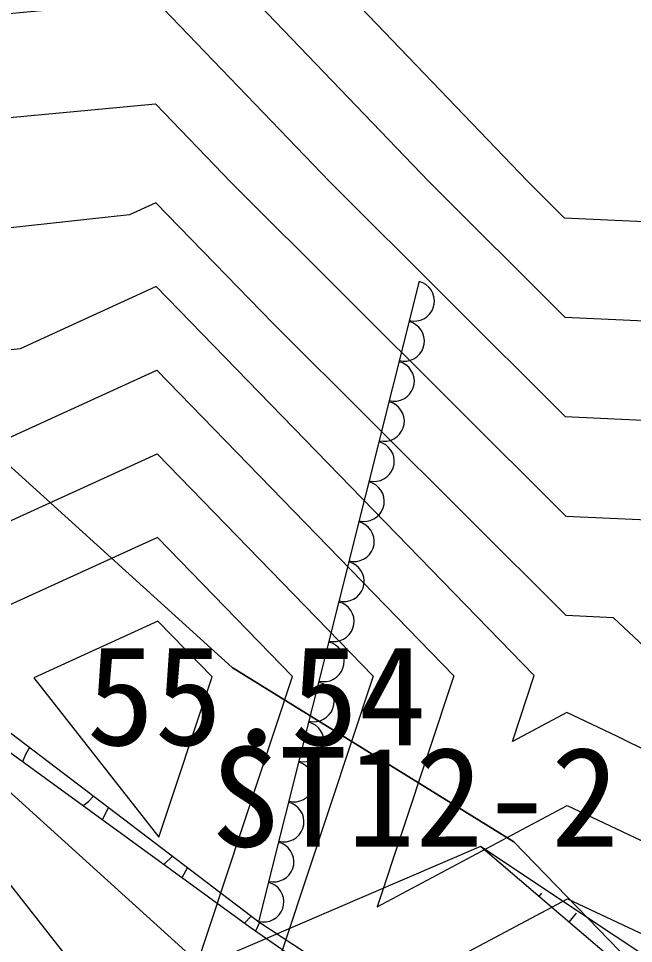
# Model space of a CAD drawing. Extents: x 42655 to 43811, y -141820 to -141156.
# Drawn here: x 43584.45 to 43592.11, y -141334.52 to -141322.99 of the extents above; entities that cross this region are included whole.
import ezdxf

# ---------------------------------------------------------------- set-up
doc = ezdxf.new("R2010")
doc.units = 0
for name, color, linetype in [('D-STR-STR4_1', 7, 'Continuous'), ('D-STR_1', 7, 'Continuous'), ('ZE_HICN', 7, 'Continuous'), ('ZE_LWCN', 7, 'Continuous'), ('地形', 7, 'Continuous'), ('現況道路ﾊｯﾁ', 7, 'Continuous')]:
    doc.layers.add(name, color=color, linetype=linetype)

msp = doc.modelspace()

# ---------------------------------------------------------------- linework, layer by layer
at = {"layer": 'D-STR-STR4_1'}
for p, q in [((43590.963, -141333.897), (43590.931, -141333.936)), ((43591.398, -141334.147), (43591.307, -141334.257))]:
    msp.add_line(p, q, dxfattribs=at)
msp.add_lwpolyline([(43638.316, -141345.547), (43628.353, -141344.508), (43603.668, -141342.28), (43590.203, -141333.314)], dxfattribs=at)
at = {"layer": 'D-STR_1'}
msp.add_lwpolyline([(43586.948, -141334.715), (43597.534, -141343.695), (43602.616, -141343.926), (43590.203, -141333.314), (43586.948, -141334.715)], dxfattribs=at)
at = {"layer": 'ZE_HICN'}
for points in [[(43575.961, -141320.664), (43578.437, -141321.907), (43581.054, -141321.617), (43582.691, -141323.083), (43586.147, -141322.758), (43588.327, -141325.031), (43591.26, -141327.956), (43593.815, -141328.074), (43596.36, -141330.457), (43599.722, -141331.14), (43601.308, -141331.307), (43601.453, -141331.47), (43601.798, -141331.547), (43606.54, -141331.261), (43609.315, -141331.094), (43609.495, -141328.525), (43611.611, -141327.659), (43611.864, -141325.239), (43611.99, -141324.919), (43616.658, -141318.98), (43616.768, -141318.867), (43616.765, -141318.733), (43621.029, -141317.85)], [(43580.804, -141337.392), (43578.487, -141334.423), (43580.414, -141331.231), (43579.943, -141329.841), (43581.096, -141330.515), (43581.74, -141330.444), (43586.174, -141328.42), (43588.867, -141331.191), (43587.229, -141336.129), (43591.289, -141333.965), (43595.09, -141335.755)]]:
    msp.add_lwpolyline(points, dxfattribs=at)
at = {"layer": 'ZE_LWCN'}
for points in [[(43575.947, -141317.687), (43577.826, -141316.637), (43581.028, -141316.201), (43583.45, -141318.891), (43584.991, -141320.271), (43586.135, -141320.163), (43590.79, -141325.019), (43591.248, -141325.476), (43595.768, -141325.686), (43596.34, -141326.221), (43597.566, -141326.47), (43597.501, -141324.987), (43598.596, -141321.578), (43598.857, -141318.818), (43601.376, -141315.249), (43603.365, -141315.045), (43606.466, -141315.657), (43608.322, -141316.531), (43611.56, -141316.807), (43614.674, -141316.355), (43616.647, -141316.567), (43619.471, -141315.982), (43621.73, -141315.426)], [(43576.569, -141319.666), (43581.042, -141319.172), (43583.841, -141321.677), (43586.141, -141321.461), (43589.559, -141325.025), (43591.254, -141326.716), (43594.791, -141326.88), (43596.35, -141328.339), (43599.689, -141329.017), (43599.512, -141324.978), (43600.045, -141323.317), (43600.472, -141318.811), (43601.387, -141317.515), (43605.106, -141317.133), (43606.475, -141317.403), (43607.293, -141317.789), (43611.566, -141318.153), (43615.676, -141317.557), (43616.652, -141317.661), (43620.25, -141316.916), (43621.735, -141316.551)], [(43575.967, -141321.969), (43580.305, -141324.147), (43581.066, -141324.063), (43581.542, -141324.489), (43586.154, -141324.055), (43587.095, -141325.037), (43591.266, -141329.196), (43592.838, -141329.269), (43594.862, -141331.163), (43596.367, -141331.908), (43600.463, -141332.34), (43601.463, -141333.465), (43603.837, -141333.993), (43606.553, -141333.829), (43609.529, -141333.65), (43611.64, -141333.708), (43615.783, -141336.067), (43616.732, -141334.455), (43618.662, -141333.393), (43621.813, -141332.893)], [(43620.95, -141338.277), (43616.752, -141338.623), (43615.326, -141338.957), (43613.001, -141337.239), (43611.653, -141336.472), (43607.32, -141336.351), (43606.565, -141336.397), (43605.876, -141336.438), (43601.472, -141335.459), (43599.619, -141333.373), (43596.372, -141333.03), (43592.62, -141331.173), (43591.862, -141330.463), (43591.272, -141330.436), (43587.62, -141326.795), (43586.159, -141325.292), (43585.831, -141325.442), (43581.075, -141325.961), (43579.554, -141325.073), (43575.974, -141323.275)], [(43621.85, -141340.745), (43619.374, -141340.204), (43616.76, -141340.42), (43613.506, -141341.183), (43611.669, -141339.825), (43608.603, -141339.71), (43606.575, -141338.663), (43605.437, -141338.654), (43601.482, -141337.502), (43601.34, -141337.295), (43598.774, -141334.406), (43596.378, -141334.153), (43591.911, -141331.942), (43591.278, -141331.644), (43590.601, -141332.005), (43590.874, -141331.182), (43586.164, -141326.334), (43584.467, -141327.109), (43581.082, -141327.479), (43576.984, -141325.085), (43575.98, -141324.58)], [(43576.034, -141336.077), (43578.956, -141331.238), (43577.483, -141326.89), (43581.089, -141328.997), (43583.104, -141328.777), (43586.169, -141327.377), (43589.871, -141331.186), (43588.915, -141334.067), (43591.283, -141332.804), (43593.5, -141333.849), (43596.383, -141335.275), (43597.93, -141335.438), (43599.586, -141337.303), (43601.494, -141340.102), (43603.722, -141340.751), (43606.586, -141340.773), (43611.686, -141343.408), (43616.769, -141342.216), (43617.799, -141342.131), (43621.861, -141343.019)], [(43586.211, -141336.176), (43587.863, -141331.196), (43586.179, -141329.462), (43582.325, -141331.222), (43586.211, -141336.176)], [(43586.197, -141333.198), (43586.86, -141331.201), (43586.184, -141330.505), (43584.638, -141331.211), (43586.197, -141333.198)]]:
    msp.add_lwpolyline(points, dxfattribs=at)
at = {"layer": '地形'}
msp.add_line((43587.441, -141334.255), (43589.443, -141326.266), dxfattribs=at)
for points in [[(43574.814, -141313.867), (43574.061, -141317.628), (43574.061, -141320.219), (43575.232, -141321.221), (43578.075, -141322.559), (43580.334, -141325.233), (43583.512, -141327.824), (43587.108, -141331.083), (43590.621, -141333.256), (43593.13, -141335.847), (43595.388, -141337.853), (43597.145, -141339.273), (43600.239, -141342.199), (43602.999, -141344.204), (43606.261, -141344.873), (43611.781, -141345.207), (43621.483, -141345.458)], [(43549.208, -141319.961), (43556.867, -141320.753), (43567.431, -141322.178), (43571.973, -141322.864), (43574.086, -141324.131), (43583.297, -141331.692), (43590.642, -141338.347), (43593.759, -141341.303), (43600.265, -141345.426), (43603.065, -141346.799), (43608.248, -141348.229), (43613.847, -141348.387), (43631.813, -141349.201), (43653.781, -141346.583), (43661.115, -141345.834), (43670.949, -141346.829), (43671.768, -141347.675)], [(43628.738, -141345.821), (43620.496, -141346.308), (43614.344, -141346.486), (43609.411, -141345.917), (43606.922, -141345.575), (43602.787, -141344.666), (43600.173, -141343.368), (43595.089, -141339.575), (43593.827, -141338.836), (43587.334, -141334.324), (43581.848, -141330.333), (43581.132, -141329.474), (43575.037, -141323.875), (43570.779, -141321.115)], [(43570.779, -141321.115), (43574.951, -141323.21), (43580.168, -141327.49), (43580.267, -141327.808), (43581.867, -141329.758), (43583.506, -141331.26), (43587.441, -141334.255), (43594.296, -141338.759), (43595.901, -141339.354), (43600.766, -141339.448), (43599.883, -141340.118), (43596.038, -141339.881), (43595.089, -141339.575), (43593.827, -141338.836), (43587.334, -141334.324), (43581.848, -141330.333), (43581.132, -141329.474), (43575.037, -141323.875), (43570.779, -141321.115)], [(43589.319, -141326.758), (43589.365, -141326.765), (43589.411, -141326.764), (43589.456, -141326.754), (43589.498, -141326.736), (43589.537, -141326.71), (43589.57, -141326.678), (43589.597, -141326.64), (43589.616, -141326.599), (43589.627, -141326.554), (43589.63, -141326.508), (43589.624, -141326.462), (43589.61, -141326.418), (43589.588, -141326.377), (43589.559, -141326.341), (43589.524, -141326.311), (43589.484, -141326.288), (43589.441, -141326.273)], [(43589.194, -141327.258), (43589.24, -141327.265), (43589.286, -141327.263), (43589.331, -141327.253), (43589.373, -141327.235), (43589.412, -141327.21), (43589.445, -141327.177), (43589.472, -141327.14), (43589.491, -141327.098), (43589.502, -141327.053), (43589.505, -141327.007), (43589.499, -141326.961), (43589.485, -141326.917), (43589.463, -141326.877), (43589.434, -141326.841), (43589.399, -141326.811), (43589.359, -141326.788), (43589.316, -141326.772)], [(43589.069, -141327.757), (43589.115, -141327.764), (43589.161, -141327.762), (43589.206, -141327.752), (43589.248, -141327.734), (43589.287, -141327.709), (43589.32, -141327.677), (43589.346, -141327.639), (43589.366, -141327.597), (43589.377, -141327.552), (43589.38, -141327.506), (43589.374, -141327.461), (43589.36, -141327.417), (43589.338, -141327.376), (43589.309, -141327.34), (43589.274, -141327.31), (43589.234, -141327.287), (43589.191, -141327.272)], [(43588.944, -141328.256), (43588.99, -141328.263), (43589.036, -141328.262), (43589.081, -141328.252), (43589.123, -141328.234), (43589.162, -141328.208), (43589.195, -141328.176), (43589.221, -141328.138), (43589.241, -141328.097), (43589.252, -141328.052), (43589.255, -141328.006), (43589.249, -141327.96), (43589.235, -141327.916), (43589.213, -141327.875), (43589.184, -141327.839), (43589.149, -141327.809), (43589.109, -141327.786), (43589.066, -141327.771)], [(43588.819, -141328.755), (43588.865, -141328.763), (43588.911, -141328.761), (43588.956, -141328.751), (43588.998, -141328.733), (43589.037, -141328.708), (43589.07, -141328.675), (43589.096, -141328.638), (43589.116, -141328.596), (43589.127, -141328.551), (43589.13, -141328.505), (43589.124, -141328.459), (43589.11, -141328.415), (43589.088, -141328.375), (43589.059, -141328.339), (43589.024, -141328.309), (43588.984, -141328.286), (43588.94, -141328.27)], [(43588.694, -141329.255), (43588.739, -141329.262), (43588.786, -141329.26), (43588.831, -141329.25), (43588.873, -141329.232), (43588.912, -141329.207), (43588.945, -141329.175), (43588.971, -141329.137), (43588.99, -141329.095), (43589.002, -141329.05), (43589.004, -141329.004), (43588.999, -141328.959), (43588.985, -141328.915), (43588.963, -141328.874), (43588.934, -141328.838), (43588.899, -141328.808), (43588.859, -141328.785), (43588.815, -141328.77)], [(43588.569, -141329.754), (43588.614, -141329.761), (43588.661, -141329.76), (43588.706, -141329.75), (43588.748, -141329.732), (43588.786, -141329.706), (43588.82, -141329.674), (43588.846, -141329.636), (43588.865, -141329.595), (43588.877, -141329.55), (43588.879, -141329.504), (43588.874, -141329.458), (43588.86, -141329.414), (43588.838, -141329.373), (43588.809, -141329.337), (43588.774, -141329.307), (43588.734, -141329.284), (43588.69, -141329.269)], [(43588.444, -141330.253), (43588.489, -141330.261), (43588.535, -141330.259), (43588.581, -141330.249), (43588.623, -141330.231), (43588.661, -141330.206), (43588.694, -141330.173), (43588.721, -141330.136), (43588.74, -141330.094), (43588.752, -141330.049), (43588.754, -141330.003), (43588.749, -141329.957), (43588.735, -141329.913), (43588.713, -141329.873), (43588.684, -141329.837), (43588.649, -141329.807), (43588.609, -141329.784), (43588.565, -141329.768)], [(43588.319, -141330.753), (43588.364, -141330.76), (43588.41, -141330.758), (43588.455, -141330.748), (43588.498, -141330.73), (43588.536, -141330.705), (43588.569, -141330.673), (43588.596, -141330.635), (43588.615, -141330.593), (43588.626, -141330.548), (43588.629, -141330.502), (43588.624, -141330.457), (43588.61, -141330.413), (43588.588, -141330.372), (43588.559, -141330.336), (43588.524, -141330.306), (43588.484, -141330.283), (43588.44, -141330.268)], [(43588.194, -141331.252), (43588.239, -141331.259), (43588.285, -141331.258), (43588.33, -141331.248), (43588.373, -141331.23), (43588.411, -141331.204), (43588.444, -141331.172), (43588.471, -141331.134), (43588.49, -141331.092), (43588.501, -141331.048), (43588.504, -141331.002), (43588.499, -141330.956), (43588.484, -141330.912), (43588.463, -141330.871), (43588.434, -141330.835), (43588.399, -141330.805), (43588.359, -141330.782), (43588.315, -141330.767)], [(43588.069, -141331.751), (43588.114, -141331.759), (43588.16, -141331.757), (43588.205, -141331.747), (43588.248, -141331.729), (43588.286, -141331.704), (43588.319, -141331.671), (43588.346, -141331.634), (43588.365, -141331.592), (43588.376, -141331.547), (43588.379, -141331.501), (43588.373, -141331.455), (43588.359, -141331.411), (43588.338, -141331.371), (43588.309, -141331.335), (43588.274, -141331.305), (43588.234, -141331.282), (43588.19, -141331.266)], [(43587.943, -141332.251), (43587.989, -141332.258), (43588.035, -141332.256), (43588.08, -141332.246), (43588.123, -141332.228), (43588.161, -141332.203), (43588.194, -141332.171), (43588.221, -141332.133), (43588.24, -141332.091), (43588.251, -141332.046), (43588.254, -141332), (43588.248, -141331.955), (43588.234, -141331.911), (43588.212, -141331.87), (43588.184, -141331.834), (43588.148, -141331.804), (43588.108, -141331.781), (43588.065, -141331.766)], [(43584.584, -141332.081), (43584.532, -141332.166), (43584.497, -141332.26)], [(43587.818, -141332.75), (43587.864, -141332.757), (43587.91, -141332.756), (43587.955, -141332.746), (43587.998, -141332.728), (43588.036, -141332.702), (43588.069, -141332.67), (43588.096, -141332.632), (43588.115, -141332.59), (43588.126, -141332.546), (43588.129, -141332.5), (43588.123, -141332.454), (43588.109, -141332.41), (43588.087, -141332.369), (43588.058, -141332.333), (43588.023, -141332.303), (43587.983, -141332.28), (43587.94, -141332.265)], [(43585.248, -141332.806), (43585.32, -141332.752), (43585.38, -141332.686)], [(43587.693, -141333.249), (43587.739, -141333.256), (43587.785, -141333.255), (43587.83, -141333.245), (43587.873, -141333.227), (43587.911, -141333.202), (43587.944, -141333.169), (43587.971, -141333.132), (43587.99, -141333.09), (43588.001, -141333.045), (43588.004, -141332.999), (43587.998, -141332.953), (43587.984, -141332.909), (43587.962, -141332.869), (43587.933, -141332.833), (43587.898, -141332.803), (43587.858, -141332.78), (43587.815, -141332.764)], [(43585.568, -141332.829), (43585.489, -141332.981)], [(43587.568, -141333.749), (43587.614, -141333.756), (43587.66, -141333.754), (43587.705, -141333.744), (43587.747, -141333.726), (43587.786, -141333.701), (43587.819, -141333.669), (43587.846, -141333.631), (43587.865, -141333.589), (43587.876, -141333.544), (43587.879, -141333.498), (43587.873, -141333.453), (43587.859, -141333.409), (43587.837, -141333.368), (43587.808, -141333.332), (43587.773, -141333.302), (43587.733, -141333.279), (43587.69, -141333.264)], [(43586.256, -141333.539), (43586.364, -141333.435)], [(43586.552, -141333.578), (43586.482, -141333.704)], [(43587.443, -141334.248), (43587.489, -141334.255), (43587.535, -141334.254), (43587.58, -141334.244), (43587.622, -141334.226), (43587.661, -141334.2), (43587.694, -141334.168), (43587.721, -141334.13), (43587.74, -141334.088), (43587.751, -141334.044), (43587.754, -141333.998), (43587.748, -141333.952), (43587.734, -141333.908), (43587.712, -141333.867), (43587.683, -141333.831), (43587.648, -141333.801), (43587.608, -141333.778), (43587.565, -141333.763)], [(43587.262, -141334.271), (43587.347, -141334.184)], [(43587.452, -141334.262), (43587.399, -141334.369)]]:
    msp.add_lwpolyline(points, dxfattribs=at)
at = {"layer": '現況道路ﾊｯﾁ'}
for points in [[(43621.483, -141345.458), (43611.781, -141345.207), (43606.261, -141344.873), (43602.999, -141344.204), (43600.239, -141342.199), (43597.145, -141339.273), (43595.388, -141337.853), (43593.13, -141335.847), (43590.621, -141333.256), (43587.108, -141331.083), (43583.512, -141327.824), (43580.334, -141325.233), (43578.075, -141322.559), (43575.232, -141321.221), (43574.061, -141320.219), (43574.061, -141317.628), (43574.814, -141313.867)], [(43549.208, -141319.961), (43556.867, -141320.753), (43567.431, -141322.178), (43571.973, -141322.864), (43574.086, -141324.131), (43583.297, -141331.692), (43590.642, -141338.347), (43593.759, -141341.303), (43600.265, -141345.426), (43603.065, -141346.799), (43608.248, -141348.229), (43613.847, -141348.387), (43631.813, -141349.201)]]:
    msp.add_lwpolyline(points, dxfattribs=at)

# ---------------------------------------------------------------- texts
at = {"layer": '地形'}
for s, p in [('55.54', (43585.296, -141332.053)), ('ST12-2', (43586.849, -141333.317))]:
    msp.add_text(s, height=1.2448, dxfattribs=at).set_placement(p)

doc.saveas('drawing.dxf')
